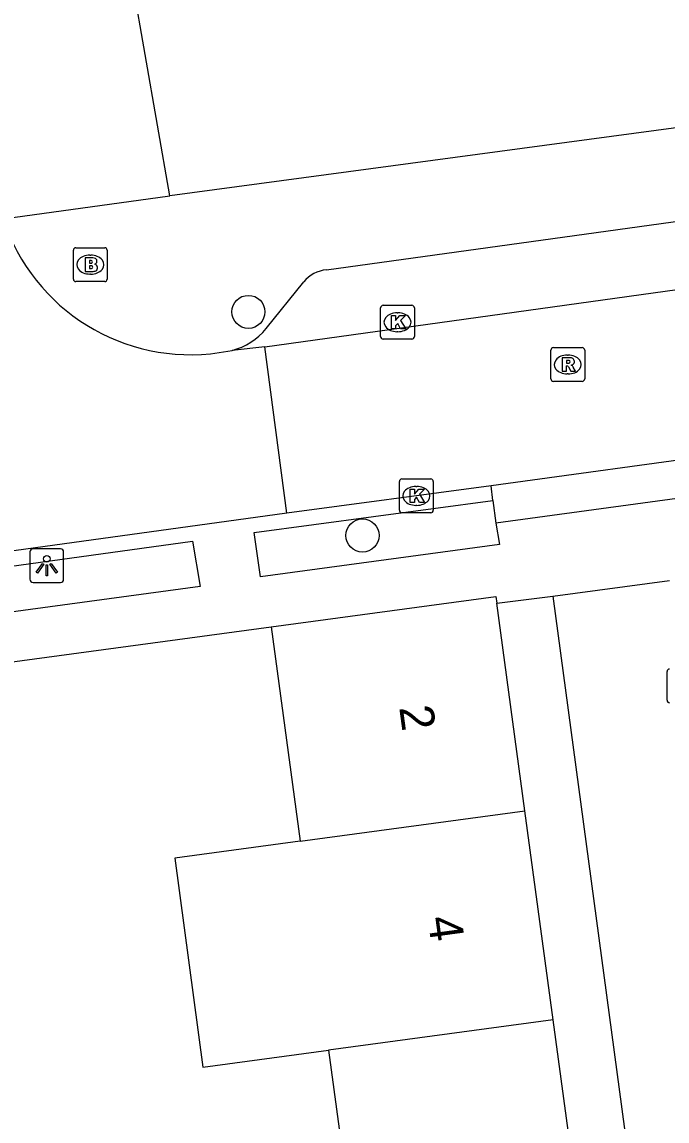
# Model space of a CAD drawing. Extents: x 159053 to 160041, y 380450 to 381422.
# Drawn here: x 159585.71 to 159604.8, y 380957.63 to 380990.15 of the extents above; entities that cross this region are included whole.
import ezdxf

# ---------------------------------------------------------------- set-up
doc = ezdxf.new("R2010")
doc.units = 0
for name, color, linetype in [('IMGEO_Boom', 7, 'Continuous'), ('IMGEO_Brandkraan', 7, 'Continuous'), ('IMGEO_Kolk', 7, 'Continuous'), ('IMGEO_Lichtpunt', 7, 'Continuous'), ('IMGEO_Muur', 7, 'Continuous'), ('IMGEO_Pand', 7, 'Continuous'), ('IMGEO_Pand_nummerreeks', 7, 'Continuous'), ('IMGEO_Rijbaan_lokaal_open', 7, 'Continuous'), ('IMGEO_Rioolput', 7, 'Continuous'), ('IMGEO_Voetpad_op_trap', 7, 'Continuous'), ('IMGEO_Voetpad_open', 7, 'Continuous')]:
    doc.layers.add(name, color=color, linetype=linetype)

msp = doc.modelspace()

# ---------------------------------------------------------------- linework, layer by layer
at = {"layer": 'IMGEO_Boom'}
for centre in [(159592.411, 380981.573), (159595.788, 380974.956)]:
    msp.add_circle(centre, 0.489, dxfattribs=at)
at = {"layer": 'IMGEO_Brandkraan'}
for p, q in [((159587.23, 380982.545), (159587.23, 380983.397)), ((159587.305, 380983.471), (159588.157, 380983.471)), ((159587.718, 380983.251), (159587.743, 380983.251)), ((159588.231, 380983.397), (159588.231, 380982.545)), ((159587.741, 380982.691), (159587.716, 380982.691)), ((159588.157, 380982.471), (159587.305, 380982.471))]:
    msp.add_line(p, q, dxfattribs=at)
for points in [[(159587.23, 380982.545), (159587.23, 380983.397)], [(159587.305, 380983.471), (159588.157, 380983.471)], [(159588.231, 380983.397), (159588.231, 380982.545)], [(159587.578, 380983.171), (159587.578, 380982.771), (159587.791, 380982.771)], [(159587.809, 380983.171), (159587.578, 380983.171)], [(159587.757, 380983.09), (159587.703, 380983.09), (159587.703, 380983.014)], [(159587.703, 380983.014), (159587.756, 380983.014)], [(159587.765, 380982.938), (159587.703, 380982.938), (159587.703, 380982.857)], [(159587.703, 380982.857), (159587.765, 380982.857)], [(159588.157, 380982.471), (159587.305, 380982.471)]]:
    msp.add_lwpolyline(points, dxfattribs=at)
for centre, radius, start, end in [((159587.307, 380983.395), 0.0765, 91.552, 178.448), ((159587.307, 380983.395), 0.0765, 91.552, 178.448), ((159588.155, 380983.395), 0.0765, 1.552, 88.448), ((159588.155, 380983.395), 0.0765, 1.552, 88.448), ((159587.758, 380983.052), 0.0379, 267.8285, 90.9355), ((159587.766, 380982.897), 0.0404, 269.8759, 90.5077), ((159587.813, 380983.026), 0.145, 59.4692, 91.5367), ((159587.838, 380983.073), 0.0922, 285.5137, 58.1501), ((159587.843, 380982.881), 0.105, 301.3115, 78.989), ((159587.307, 380982.547), 0.0765, 181.552, 268.448), ((159587.307, 380982.547), 0.0765, 181.552, 268.448), ((159587.797, 380983.022), 0.251, 268.6676, 293.5347), ((159588.155, 380982.547), 0.0765, 271.552, 358.448), ((159588.155, 380982.547), 0.0765, 271.552, 358.448)]:
    msp.add_arc(centre, radius, start, end, dxfattribs=at)
for centre, major_axis, ratio, start_param, end_param in [((159587.717, 380982.971), (-0.387, 0.002), 0.722429, 4.712389, 7.853982), ((159587.742, 380982.971), (-0.39, 0.002), 0.717154, 1.570796, 4.712389)]:
    msp.add_ellipse(centre, major_axis=major_axis, ratio=ratio, start_param=start_param, end_param=end_param, dxfattribs=at)
at = {"layer": 'IMGEO_Kolk'}
for p, q in [((159596.323, 380980.841), (159596.323, 380981.693)), ((159596.398, 380981.767), (159597.25, 380981.767)), ((159596.811, 380981.547), (159596.836, 380981.547)), ((159597.324, 380981.693), (159597.324, 380980.841)), ((159596.834, 380980.987), (159596.809, 380980.987)), ((159597.25, 380980.767), (159596.398, 380980.767)), ((159596.881, 380975.702), (159596.881, 380976.554)), ((159596.956, 380976.628), (159597.808, 380976.628)), ((159597.369, 380976.408), (159597.394, 380976.408)), ((159597.882, 380976.554), (159597.882, 380975.702)), ((159597.392, 380975.848), (159597.367, 380975.848)), ((159597.808, 380975.628), (159596.956, 380975.628)), ((159604.801, 380970.079), (159604.801, 380970.931))]:
    msp.add_line(p, q, dxfattribs=at)
for points in [[(159596.323, 380980.841), (159596.323, 380981.693)], [(159596.398, 380981.767), (159597.25, 380981.767)], [(159597.324, 380981.693), (159597.324, 380980.841)], [(159596.644, 380981.467), (159596.767, 380981.467), (159596.767, 380981.316), (159596.897, 380981.467), (159597.061, 380981.467), (159596.915, 380981.316), (159597.068, 380981.067), (159596.916, 380981.067), (159596.831, 380981.231), (159596.767, 380981.164), (159596.767, 380981.067), (159596.644, 380981.067), (159596.644, 380981.467)], [(159597.25, 380980.767), (159596.398, 380980.767)], [(159596.881, 380975.702), (159596.881, 380976.554)], [(159596.956, 380976.628), (159597.808, 380976.628)], [(159597.882, 380976.554), (159597.882, 380975.702)], [(159597.202, 380976.328), (159597.325, 380976.328), (159597.325, 380976.177), (159597.455, 380976.328), (159597.619, 380976.328), (159597.473, 380976.177), (159597.626, 380975.928), (159597.474, 380975.928), (159597.389, 380976.092), (159597.325, 380976.025), (159597.325, 380975.928), (159597.202, 380975.928), (159597.202, 380976.328)], [(159597.808, 380975.628), (159596.956, 380975.628)], [(159604.801, 380970.079), (159604.801, 380970.931)]]:
    msp.add_lwpolyline(points, dxfattribs=at)
for centre, start, end in [((159596.4, 380981.691), 91.552, 178.448), ((159596.4, 380981.691), 91.552, 178.448), ((159597.248, 380981.691), 1.552, 88.448), ((159597.248, 380981.691), 1.552, 88.448), ((159596.4, 380980.843), 181.552, 268.448), ((159596.4, 380980.843), 181.552, 268.448), ((159597.248, 380980.843), 271.552, 358.448), ((159597.248, 380980.843), 271.552, 358.448), ((159596.958, 380976.552), 91.552, 178.448), ((159596.958, 380976.552), 91.552, 178.448), ((159597.806, 380976.552), 1.552, 88.448), ((159597.806, 380976.552), 1.552, 88.448), ((159596.958, 380975.704), 181.552, 268.448), ((159596.958, 380975.704), 181.552, 268.448), ((159597.806, 380975.704), 271.552, 358.448), ((159597.806, 380975.704), 271.552, 358.448), ((159604.878, 380970.929), 91.552, 178.448), ((159604.878, 380970.929), 91.552, 178.448), ((159604.878, 380970.081), 181.552, 268.448), ((159604.878, 380970.081), 181.552, 268.448)]:
    msp.add_arc(centre, 0.0765, start, end, dxfattribs=at)
for centre, major_axis, ratio, start_param, end_param in [((159596.81, 380981.267), (-0.387, 0.002), 0.722429, 4.712389, 7.853982), ((159596.835, 380981.267), (-0.39, 0.002), 0.717154, 1.570796, 4.712389), ((159597.368, 380976.128), (-0.387, 0.002), 0.722429, 4.712389, 7.853982), ((159597.393, 380976.128), (-0.39, 0.002), 0.717154, 1.570796, 4.712389)]:
    msp.add_ellipse(centre, major_axis=major_axis, ratio=ratio, start_param=start_param, end_param=end_param, dxfattribs=at)
at = {"layer": 'IMGEO_Lichtpunt'}
for p, q in [((159585.945, 380974.468), (159585.945, 380973.661)), ((159585.945, 380974.468), (159585.945, 380973.661)), ((159586.847, 380974.563), (159586.039, 380974.563)), ((159586.847, 380974.563), (159586.039, 380974.563)), ((159586.941, 380973.661), (159586.941, 380974.468)), ((159586.941, 380973.661), (159586.941, 380974.468)), ((159586.039, 380973.567), (159586.847, 380973.567)), ((159586.039, 380973.567), (159586.847, 380973.567))]:
    msp.add_line(p, q, dxfattribs=at)
for points in [[(159586.319, 380974.132), (159586.358, 380974.104), (159586.17, 380973.842), (159586.132, 380973.869), (159586.319, 380974.132)], [(159586.421, 380974.084), (159586.468, 380974.084), (159586.468, 380973.762), (159586.421, 380973.762), (159586.421, 380974.084)], [(159586.531, 380974.104), (159586.569, 380974.131), (159586.756, 380973.869), (159586.717, 380973.841), (159586.531, 380974.104)]]:
    msp.add_lwpolyline(points, dxfattribs=at)
msp.add_circle((159586.444, 380974.266), 0.0994, dxfattribs=at)
for centre, start, end in [((159586.039, 380974.468), 90, 180), ((159586.039, 380974.468), 90, 180), ((159586.847, 380974.468), 0, 90), ((159586.847, 380974.468), 0, 90), ((159586.039, 380973.661), 180, 270), ((159586.039, 380973.661), 180, 270), ((159586.847, 380973.661), 270, 0), ((159586.847, 380973.661), 270, 360)]:
    msp.add_arc(centre, 0.0946, start, end, dxfattribs=at)
at = {"layer": 'IMGEO_Muur'}
msp.add_lwpolyline([(159581.476, 380970.686), (159593.088, 380972.249)], dxfattribs=at)
at = {"layer": 'IMGEO_Pand'}
for points in [[(159593.088, 380972.249), (159599.739, 380973.149), (159599.766, 380972.953)], [(159600.596, 380966.812), (159599.766, 380972.953)], [(159593.088, 380972.249), (159593.945, 380965.913)], [(159593.945, 380965.913), (159600.596, 380966.812)], [(159601.433, 380960.627), (159600.596, 380966.812)], [(159593.945, 380965.913), (159590.229, 380965.41), (159591.065, 380959.224), (159594.782, 380959.727)], [(159601.433, 380960.627), (159594.782, 380959.727)], [(159602.27, 380954.441), (159601.433, 380960.627)], [(159594.782, 380959.727), (159595.619, 380953.542)]]:
    msp.add_lwpolyline(points, dxfattribs=at)
at = {"layer": 'IMGEO_Rijbaan_lokaal_open'}
for points in [[(159592.902, 380980.536), (159630.712, 380985.796)], [(159591.549, 380980.369), (159591.927, 380980.432)], [(159592.902, 380980.536), (159591.927, 380980.432)], [(159593.547, 380975.614), (159592.902, 380980.536)], [(159606.648, 380977.395), (159599.594, 380976.425)], [(159599.594, 380976.425), (159593.547, 380975.614)], [(159593.547, 380975.614), (159573.94, 380972.918)], [(159601.418, 380973.158), (159604.872, 380973.622)], [(159601.418, 380973.158), (159607.475, 380928.135)]]:
    msp.add_lwpolyline(points, dxfattribs=at)
msp.add_arc((159590.691, 380986.127), 5.822, 198.0332, 278.4762, dxfattribs=at)
at = {"layer": 'IMGEO_Rioolput'}
for p, q in [((159601.363, 380979.59), (159601.363, 380980.442)), ((159601.438, 380980.516), (159602.29, 380980.516)), ((159601.851, 380980.296), (159601.876, 380980.296)), ((159602.364, 380980.442), (159602.364, 380979.59)), ((159601.874, 380979.736), (159601.849, 380979.736)), ((159602.29, 380979.516), (159601.438, 380979.516))]:
    msp.add_line(p, q, dxfattribs=at)
for points in [[(159601.363, 380979.59), (159601.363, 380980.442)], [(159601.438, 380980.516), (159602.29, 380980.516)], [(159602.364, 380980.442), (159602.364, 380979.59)], [(159601.952, 380980.214), (159601.7, 380980.216), (159601.7, 380979.816)], [(159601.7, 380979.816), (159601.824, 380979.816), (159601.824, 380979.978), (159601.835, 380979.978)], [(159601.878, 380980.135), (159601.824, 380980.135), (159601.824, 380980.054)], [(159601.824, 380980.054), (159601.876, 380980.054)], [(159601.882, 380979.949), (159601.953, 380979.816), (159602.093, 380979.816), (159602.028, 380979.942)], [(159602.29, 380979.516), (159601.438, 380979.516)]]:
    msp.add_lwpolyline(points, dxfattribs=at)
for centre, radius, start, end in [((159601.44, 380980.44), 0.0765, 91.552, 178.448), ((159601.44, 380980.44), 0.0765, 91.552, 178.448), ((159602.288, 380980.44), 0.0765, 1.552, 88.448), ((159602.288, 380980.44), 0.0765, 1.552, 88.448), ((159601.834, 380979.925), 0.0533, 26.0293, 88.6989), ((159601.86, 380980.243), 0.19, 274.7715, 282.9687), ((159601.884, 380980.039), 0.0964, 77.0061, 93.1865), ((159601.898, 380980.096), 0.0378, 276.6634, 79.6772), ((159601.951, 380980.104), 0.109, 350.3612, 89.416), ((159601.949, 380980.104), 0.112, 277.5842, 350.9817), ((159601.933, 380979.889), 0.108, 29.5134, 73.7905), ((159601.44, 380979.592), 0.0765, 181.552, 268.448), ((159601.44, 380979.592), 0.0765, 181.552, 268.448), ((159602.288, 380979.592), 0.0765, 271.552, 358.448), ((159602.288, 380979.592), 0.0765, 271.552, 358.448)]:
    msp.add_arc(centre, radius, start, end, dxfattribs=at)
for centre, major_axis, ratio, start_param, end_param in [((159601.85, 380980.016), (-0.387, 0.002), 0.722429, 4.712389, 7.853982), ((159601.875, 380980.016), (-0.39, 0.002), 0.717154, 1.570796, 4.712389)]:
    msp.add_ellipse(centre, major_axis=major_axis, ratio=ratio, start_param=start_param, end_param=end_param, dxfattribs=at)
at = {"layer": 'IMGEO_Voetpad_op_trap'}
for points in [[(159632.613, 380990.715), (159590.084, 380985.004)], [(159594.727, 380982.821), (159628.576, 380987.503)], [(159592.936, 380981.078), (159594.048, 380982.458)], [(159599.649, 380975.991), (159599.594, 380976.425)], [(159606.771, 380976.277), (159599.734, 380975.322)], [(159599.734, 380975.322), (159599.839, 380974.688), (159592.769, 380973.729), (159592.581, 380975.042), (159599.649, 380975.991)], [(159599.649, 380975.991), (159599.734, 380975.322)], [(159577.439, 380971.615), (159577.253, 380972.921), (159590.756, 380974.787), (159590.984, 380973.45), (159577.439, 380971.615)], [(159581.476, 380970.686), (159593.088, 380972.249)]]:
    msp.add_lwpolyline(points, dxfattribs=at)
for centre, radius, start, end in [((159594.833, 380981.806), 1.021, 95.9712, 140.2876), ((159591.44, 380982.303), 1.933, 284.5796, 320.6782)]:
    msp.add_arc(centre, radius, start, end, dxfattribs=at)
at = {"layer": 'IMGEO_Voetpad_open'}
for points in [[(159590.084, 380985.004), (159587.893, 380997.568), (159586.122, 381009.639)], [(159585.155, 380984.325), (159590.084, 380985.004)], [(159599.766, 380972.953), (159601.418, 380973.158)]]:
    msp.add_lwpolyline(points, dxfattribs=at)

# ---------------------------------------------------------------- texts
at = {"layer": 'IMGEO_Pand_nummerreeks'}
for s, p in [('2', (159596.873, 380969.87)), ('4', (159597.716, 380963.64))]:
    msp.add_text(s, height=1, rotation=277.7054, dxfattribs=at).set_placement(p)

doc.saveas('drawing.dxf')
